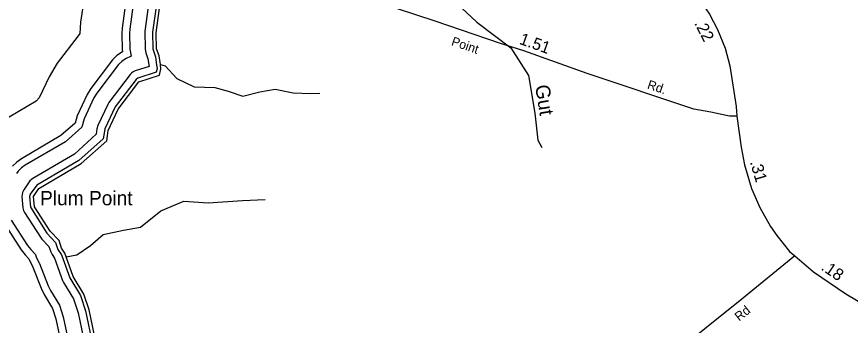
# Model space of a CAD drawing. Extents: x 2532689 to 2764727, y 536648 to 732970.
# Drawn here: x 2649400 to 2658140, y 625866 to 629099 of the extents above; entities that cross this region are included whole.
import ezdxf

# ---------------------------------------------------------------- set-up
doc = ezdxf.new("R2010")
doc.units = 0
for name, color, linetype in [('Exist Hydrographic Buffer Line', 7, 'Continuous'), ('Exist Hydrographic Creek Double Shore', 7, 'Continuous'), ('Exist Hydrographic Creek Single Shore', 7, 'Continuous'), ('Exist Hydrographic Creek Single Shore Label', 7, 'Continuous'), ('Exist Hydrographic Point Label', 7, 'Continuous'), ('Exist Hydrographic River Shore', 7, 'Continuous'), ('Exist Road Primary NC Attributed', 7, 'Continuous'), ('Exist Road Primary NC Mileage Hundredths English Label', 7, 'Continuous'), ('Exist Road Secondary Mileage Hundredths English Label', 7, 'Continuous'), ('Exist Road Secondary Type 51 Attributed', 7, 'Continuous'), ('Exist Road Secondary Type 51 Label', 7, 'Continuous')]:
    doc.layers.add(name, color=color, linetype=linetype)

msp = doc.modelspace()

# ---------------------------------------------------------------- linework, layer by layer
at = {"layer": 'Exist Hydrographic Buffer Line'}
for points in [[(2650106.5, 629298.3), (2650070.4, 629040.7), (2650063.4, 628924.4), (2650043.9, 628900), (2649825.9, 628612.1), (2649740, 628469.9), (2649636.1, 628248.9), (2649604.7, 628212.9), (2649226.4, 627990.7), (2649117.5, 627913.8), (2649018.9, 627815.2), (2648968.6, 627748.8), (2648911.6, 627664.4), (2648881.9, 627616.6), (2648823, 627490.2), (2648786.9, 627355.5), (2648782.2, 627301)], [(2650542.2, 629237.4), (2650506.3, 628979.8), (2650502.8, 628923.5), (2650505.7, 628756.2), (2650510.2, 628732.7), (2650450.3, 628692.8), (2650406, 628648.4), (2650176.8, 628346.5), (2650138, 628282.5), (2650034.1, 628061.6), (2650011.9, 627985.1), (2649863.7, 627854.9), (2649449.5, 627611.3), (2649400.3, 627576.7), (2649356, 627532.3)], [(2650621.5, 629226.3), (2650585.5, 628968.8), (2650582.8, 628925), (2650585.7, 628757.7), (2650599.2, 628684.7), (2650541.8, 628659.5), (2650501.8, 628631.6), (2650467.1, 628597.1), (2650240.6, 628298.2), (2650210.4, 628248.4), (2650106.5, 628027.5), (2650083.3, 627941.4), (2649911, 627789.7), (2649490.1, 627542.4), (2649451.7, 627515.5), (2649417.3, 627481), (2649399.6, 627457.7)], [(2650780, 629204.2), (2650744, 628946.6), (2650745.8, 628760.5), (2650753, 628721.7), (2650775.7, 628658.7), (2650788, 628578.6), (2650643.9, 628531), (2650621.7, 628521), (2650604.5, 628509), (2650589.8, 628494.2), (2650367.9, 628201.6), (2650355.2, 628180.3), (2650251.2, 627959.3), (2650240.8, 627923.1), (2650233.8, 627867.5), (2650005, 627659.6), (2649571.1, 627404.4), (2649554.5, 627392.9), (2649539.7, 627378.1), (2649475.3, 627283.7), (2649462, 627257.7), (2649456.4, 627237.4), (2649454.8, 627216.6), (2649466.3, 627096.4), (2649473, 627067.6), (2649481.7, 627048.7), (2649648.8, 626787.8), (2649663.3, 626769.5), (2649738.6, 626691.1), (2649757, 626635.7), (2649770.8, 626607.3), (2649796.8, 626568)], [(2650861.5, 629202.3), (2650823.3, 628935.5), (2650825.8, 628762), (2650853.7, 628678.4), (2650866.8, 628591.5), (2650871.9, 628556.2), (2650863.1, 628519.2), (2650669.3, 628455.1), (2650651.1, 628442.8), (2650431.7, 628153.3), (2650323.4, 627925.3), (2650312.9, 627857.3), (2650308, 627819.5), (2650052.3, 627594.4), (2649611.5, 627335.5), (2649541.5, 627238.9), (2649534.8, 627216.6), (2649546, 627104.6), (2649716, 626831), (2649808.7, 626733.4), (2649832.7, 626661), (2649868.7, 626604.5)], [(2649273.9, 626928.6), (2649446.6, 626658.4), (2649490.1, 626603.3), (2649527.8, 626563.9), (2649570.9, 626474.5)], [(2649343.2, 626968.6), (2649514.1, 626701.6), (2649547.7, 626658.7), (2649597.9, 626606.3), (2649605.1, 626585.1), (2649637.5, 626518.7), (2649640.9, 626513.5)], [(2649796.8, 626568), (2649881.1, 626335.6), (2649891.6, 626313.7), (2649995.9, 626143.2), (2650043.7, 625997.5), (2650114.9, 625661.2)], [(2649868.7, 626604.5), (2649956.4, 626362.9), (2650069.3, 626177.1), (2650121, 626018.3)], [(2649570.9, 626474.5), (2649655.3, 626254), (2649686.9, 626188.3), (2649776.7, 626041.8), (2649811.6, 625935.3), (2649874.7, 625636.2), (2649880.3, 625568.6), (2649896.5, 625508), (2650048.6, 625100.8), (2650074.9, 625045.5), (2650102.8, 624997.6), (2650107.5, 624950.6), (2650111.4, 624924.6), (2650127.6, 624863.9)], [(2649640.9, 626513.5), (2649730.6, 626281.2), (2649755, 626230.1), (2649849.7, 626075.6), (2649889.1, 625956), (2649954.7, 625644.5)], [(2650121, 626018.3), (2650194.8, 625669.6), (2650194.8, 625631.1), (2650348.4, 625212.8), (2650392.9, 625135.5), (2650416.5, 625075.5), (2650426.1, 624983), (2650465.5, 624910.5), (2650507.1, 624822), (2650542.4, 624695.4), (2650571.1, 624652), (2650595.1, 624583.3), (2650712.2, 624395.9), (2651074.3, 623845.1), (2651318.1, 623592.8), (2651753.8, 623242.5), (2652211.5, 622968.1), (2652590.9, 622596.2)]]:
    msp.add_lwpolyline(points, dxfattribs=at)
at = {"layer": 'Exist Hydrographic Creek Double Shore'}
for points in [[(2650906.2, 628597.4), (2650892.8, 628688.3), (2650865.8, 628762.7), (2650862.7, 628930), (2650898.8, 629187.6), (2651032.7, 629524.6), (2651140.7, 629909.8), (2651211.7, 630086.8), (2651250.6, 630213.1), (2651312.8, 630455.3), (2651391.7, 630983.9), (2651396.6, 631158), (2651426.8, 631323.4), (2651461.6, 631594.1), (2651524.6, 631787.1), (2651565.6, 631811.7)], [(2649918.2, 626585.1), (2649904.7, 626622.5), (2649870.8, 626673.7), (2649843.8, 626754.7), (2649749.7, 626852.6), (2649585.8, 627108.6), (2649574.8, 627216.6), (2649631.8, 627301), (2650075.7, 627561.9), (2650345.7, 627799.4), (2650352.7, 627852.2), (2650359.7, 627908.2), (2650463.7, 628129.2), (2650681.8, 628417.1), (2650896.7, 628488.2), (2650912.7, 628554.5), (2650906.2, 628597.4)]]:
    msp.add_lwpolyline(points, dxfattribs=at)
at = {"layer": 'Exist Hydrographic Creek Single Shore'}
for points in [[(2653221.2, 631296.5), (2653164.6, 631123.3), (2653019.2, 630967), (2652872.2, 630802.6), (2652891.3, 630565), (2652991.9, 630391.8), (2653076.2, 630308.2), (2653373.8, 630090.6), (2653536.2, 629931.2), (2653623.5, 629667.6), (2653763.8, 629439.4), (2653957.5, 629295), (2654222.7, 629040.4), (2654581.3, 628772.6), (2654767.3, 628483.8), (2654830.6, 628089.3), (2654864.9, 627806.1), (2654904.9, 627729.2)], [(2650906.2, 628597.4), (2650956.6, 628583.4), (2651080, 628453), (2651260.3, 628364.1), (2651478, 628356.4), (2651616.9, 628318.4), (2651772.1, 628266.8), (2651950.3, 628312), (2652109, 628340.6), (2652299.9, 628302.1), (2652483.8, 628293.5), (2652577.3, 628298.2)], [(2649918.2, 626585.1), (2650031.6, 626605.1), (2650172.5, 626701.3), (2650307, 626817.3), (2650521.1, 626863.5), (2650699.9, 626894.7), (2650912.5, 627067.1), (2651153, 627168.1), (2651409.1, 627147.5), (2651767.6, 627171.9), (2652004.8, 627182.8)]]:
    msp.add_lwpolyline(points, dxfattribs=at)
at = {"layer": 'Exist Hydrographic River Shore'}
msp.add_lwpolyline([(2650745.8, 624417.2), (2650632.8, 624596.5), (2650606.8, 624671), (2650580.7, 624706.1), (2650544.9, 624835.9), (2650500.8, 624929.4), (2650465.9, 624987.1), (2650455.9, 625085.1), (2650428.8, 625153), (2650385.7, 625226.8), (2650234.8, 625631.1), (2650234.8, 625673.8), (2650159.8, 626028.7), (2650105.8, 626193.9), (2649993.7, 626376.5), (2649918.2, 626585.1)], dxfattribs=at)
at = {"layer": 'Exist Road Primary NC Attributed'}
for points in [[(2656625.7, 629180.1), (2656663.1, 629125.1), (2656746.4, 628965), (2656826.8, 628770.6), (2656875, 628585.7), (2656944.5, 628159), (2656949.9, 628057.8)], [(2656949.9, 628057.8), (2656995.3, 627731.8), (2657029.6, 627546.6), (2657103.4, 627298.3), (2657190.9, 627098.9), (2657302.4, 626899.9), (2657371, 626805.5), (2657503.1, 626639.1), (2657559.7, 626592.8)], [(2657559.7, 626592.8), (2657755, 626424.7), (2658092.3, 626196.6), (2658332.4, 626053.8)]]:
    msp.add_lwpolyline(points, dxfattribs=at)
at = {"layer": 'Exist Road Secondary Type 51 Attributed'}
for points in [[(2656949.9, 628057.8), (2656874.4, 628057.8), (2656675.7, 628099.2), (2656498.7, 628131.1), (2655382.4, 628504.6), (2654717, 628742.1), (2654471.3, 628818.5), (2653785.7, 629053.4), (2652998, 629314.1), (2652949.2, 629343), (2652491.6, 629681.1), (2652222.2, 629928.9), (2652084.7, 630000.2), (2651525.3, 630143.7)], [(2657559.7, 626592.8), (2657000.9, 626139.7), (2655027.4, 624557.8), (2653808.6, 623592.8), (2653035.2, 623011.6), (2652868.2, 622878.1)]]:
    msp.add_lwpolyline(points, dxfattribs=at)

# ---------------------------------------------------------------- texts
at = {"layer": 'Exist Hydrographic Creek Single Shore Label'}
msp.add_text('Gut', height=150, rotation=279.12511, dxfattribs=at).set_placement((2654834.6, 628375))
at = {"layer": 'Exist Hydrographic Point Label'}
msp.add_text('Plum Point', height=150, dxfattribs=at).set_placement((2649645.4, 627123.6))
at = {"layer": 'Exist Road Primary NC Mileage Hundredths English Label'}
for s, rotation, p in [('.22', 297.48345, (2656500.7, 629031)), ('.31', 286.55117, (2657085.9, 627576.5)), ('.18', 325.92716, (2657823.6, 626453.7))]:
    msp.add_text(s, height=125, rotation=rotation, dxfattribs=at).set_placement(p)
at = {"layer": 'Exist Road Secondary Mileage Hundredths English Label'}
msp.add_text('1.51', height=125, rotation=340.3611, dxfattribs=at).set_placement((2654661, 628816.5))
at = {"layer": 'Exist Road Secondary Type 51 Label'}
for s, rotation, p in [('Point', 341.08291, (2653949.9, 628802.6)), ('Rd.', 341.50188, (2656003.5, 628348.7)), ('Rd', 38.71606, (2656974.7, 625904.3))]:
    msp.add_text(s, height=95, rotation=rotation, dxfattribs=at).set_placement(p)

doc.saveas('drawing.dxf')
